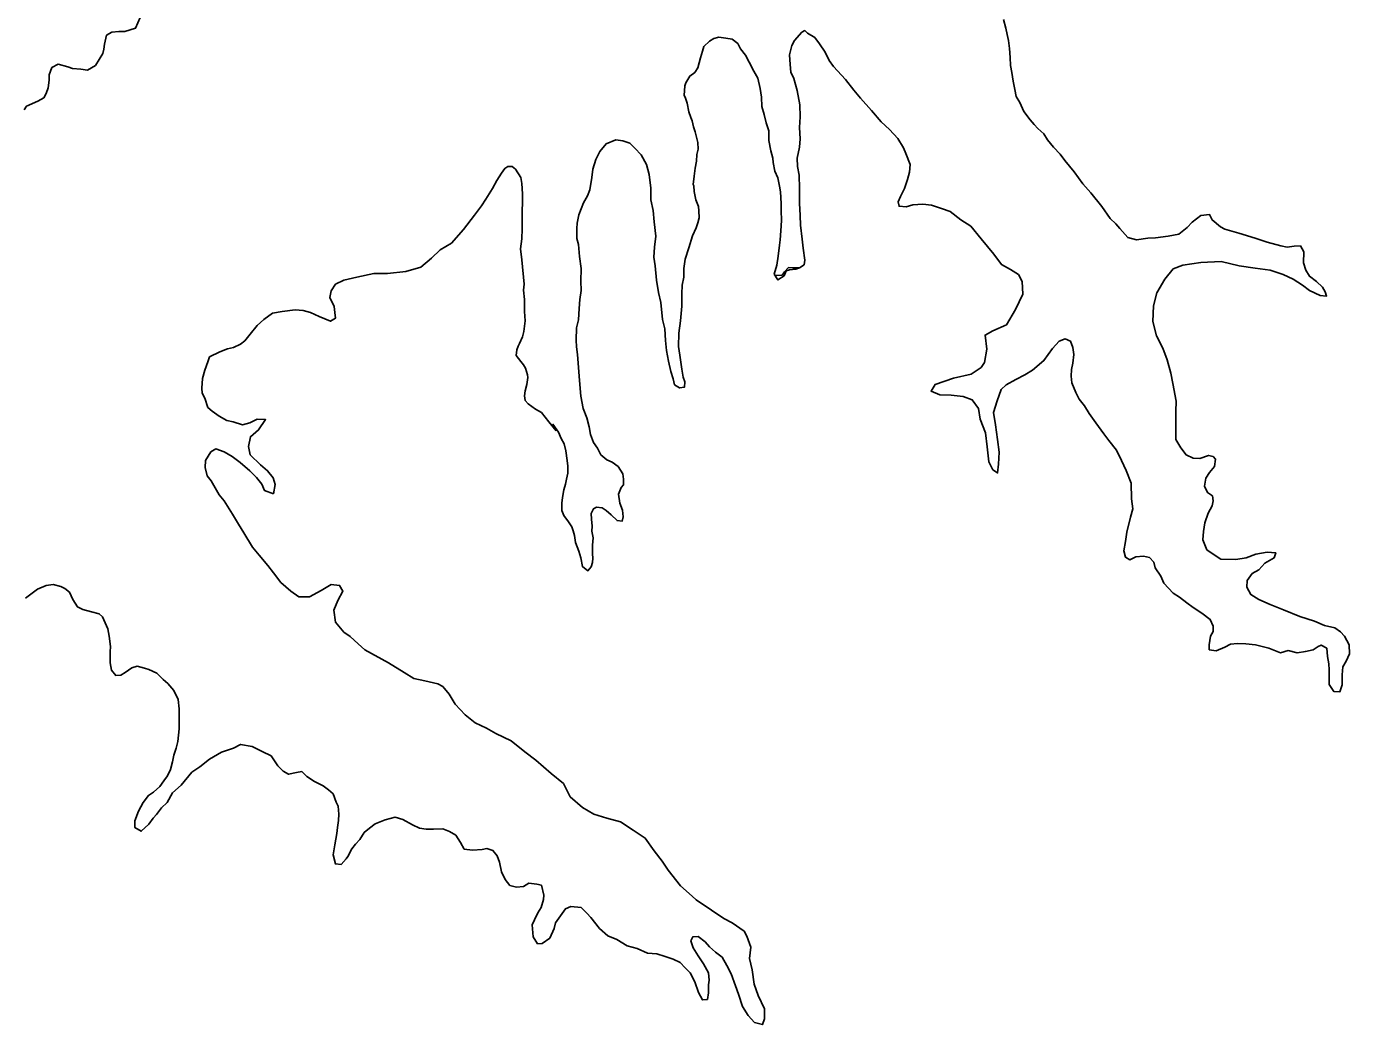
# Model space of a CAD drawing. Extents: x -83719 to 153526, y -11835 to 11446.
# Drawn here: x 5994.7 to 6100.5, y 1039.9 to 1119.7 of the extents above; entities that cross this region are included whole.
import ezdxf

# ---------------------------------------------------------------- set-up
doc = ezdxf.new("R2010")
doc.units = 0
doc.layers.add('Level 9', color=7, linetype='Continuous')

msp = doc.modelspace()

# ---------------------------------------------------------------- linework, layer by layer
at = {"layer": 'Level 9'}
for points in [[(5994.47, 1113.06), (5994.67, 1113.36), (5995.57, 1113.76), (5996.06, 1114.03), (5996.23, 1114.37), (5996.39, 1114.83), (5996.49, 1115.44), (5996.49, 1115.87), (5996.68, 1116.44), (5997.21, 1116.71), (5997.98, 1116.51), (5998.35, 1116.38), (5999.01, 1116.32), (5999.55, 1116.25), (6000.18, 1116.62), (6000.77, 1117.56), (6000.84, 1117.93), (6000.9, 1118.33), (6001.06, 1119.03), (6001.49, 1119.27), (6002.06, 1119.34), (6002.53, 1119.34), (6003.39, 1119.61), (6003.75, 1120.45)], [(6072.85, 1120.3), (6073.02, 1119.6), (6073.13, 1119.1), (6073.23, 1118.6), (6073.33, 1117.97), (6073.37, 1117.24), (6073.41, 1116.6), (6073.51, 1116.04), (6073.61, 1115.37), (6073.75, 1114.7), (6073.85, 1114.14), (6074.16, 1113.64), (6074.46, 1112.94), (6074.97, 1112.27), (6075.3, 1111.88), (6075.6, 1111.58), (6076.07, 1111.15), (6076.37, 1110.65), (6076.84, 1110.08), (6077.38, 1109.52), (6077.75, 1109.02), (6078.49, 1108.09), (6079.19, 1107.13), (6079.83, 1106.43), (6080.7, 1105.33), (6081.37, 1104.37), (6081.84, 1103.94), (6082.14, 1103.57), (6082.78, 1102.84), (6083.48, 1102.65), (6084.38, 1102.78), (6085.01, 1102.82), (6086.01, 1102.96), (6086.88, 1103.1), (6087.54, 1103.64), (6087.94, 1104.07), (6088.63, 1104.61), (6089.33, 1104.68), (6089.53, 1104.25), (6090.2, 1103.69), (6090.54, 1103.52), (6091.67, 1103.19), (6092.97, 1102.8), (6093.94, 1102.47), (6095.04, 1102.18), (6095.54, 1102.08), (6096.11, 1102.15), (6096.6, 1102.19), (6096.87, 1101.69), (6096.85, 1100.82), (6097.02, 1100.22), (6097.32, 1099.75), (6097.89, 1099.32), (6098.36, 1098.86), (6098.59, 1098.49), (6098.69, 1098.16), (6098.19, 1098.19), (6097.33, 1098.59), (6096.76, 1099.02), (6096.02, 1099.51), (6095.22, 1099.88), (6094.19, 1100.24), (6092.99, 1100.4), (6091.69, 1100.59), (6090.25, 1100.92), (6088.62, 1100.84), (6087.19, 1100.63), (6086.43, 1100.33), (6085.76, 1099.52), (6085.1, 1098.42), (6084.84, 1097.38), (6084.79, 1096.11), (6085.09, 1094.98), (6085.6, 1093.98), (6085.94, 1093.05), (6086.24, 1091.99), (6086.38, 1091.15), (6086.66, 1089.75), (6086.63, 1088.92), (6086.63, 1087.68), (6086.64, 1086.68), (6087.04, 1086.02), (6087.45, 1085.45), (6088.01, 1085.19), (6088.55, 1085.16), (6089.25, 1085.4), (6089.61, 1085.33), (6089.81, 1085.1), (6089.72, 1084.53), (6089.32, 1084.03), (6089.02, 1083.59), (6088.93, 1082.93), (6089.16, 1082.43), (6089.56, 1082.16), (6089.63, 1081.76), (6089.54, 1081.36)], [(6078.2, 1094.54), (6077.77, 1094.74), (6077.3, 1094.54), (6076.77, 1093.97), (6076.08, 1093), (6075.15, 1092.22), (6074.55, 1091.85), (6073.82, 1091.48), (6073.06, 1091.04), (6072.66, 1090.67), (6072.34, 1089.77), (6072.04, 1088.84), (6072.21, 1087.84), (6072.35, 1086.67), (6072.49, 1085.67), (6072.43, 1084.7), (6072.37, 1084), (6072, 1084.26), (6071.67, 1084.9), (6071.53, 1086.1), (6071.39, 1087.2), (6070.98, 1088.3), (6070.84, 1089.16), (6070.34, 1089.86), (6069.6, 1090.12), (6068.64, 1090.22), (6067.74, 1090.25), (6067.04, 1090.54), (6067.37, 1091.08), (6068.83, 1091.59), (6070.26, 1091.9), (6071.05, 1092.43), (6071.32, 1092.84), (6071.51, 1093.9), (6071.37, 1095.04), (6072, 1095.38), (6073.07, 1095.85), (6073.79, 1097.09), (6074.38, 1098.32), (6074.34, 1099.33), (6074.04, 1099.89), (6073.41, 1100.29), (6072.67, 1100.68), (6072.07, 1101.51), (6071.06, 1102.74), (6070.22, 1103.74), (6069.42, 1104.27), (6068.58, 1104.93), (6067.88, 1105.16), (6067.08, 1105.42), (6066.38, 1105.52), (6065.58, 1105.45), (6065.05, 1105.31), (6064.48, 1105.34), (6064.41, 1105.71), (6064.61, 1106.14), (6064.91, 1106.78), (6065.17, 1107.48), (6065.33, 1108.08), (6065.36, 1108.68), (6065.02, 1109.58), (6064.85, 1110.02), (6064.38, 1110.78), (6063.71, 1111.48), (6063.04, 1112.11), (6062.27, 1113), (6061.4, 1114), (6060.86, 1114.63), (6060.19, 1115.49), (6059.25, 1116.52), (6058.89, 1117.02), (6058.58, 1117.69), (6058.11, 1118.35), (6057.74, 1118.85), (6057.17, 1119.21), (6056.94, 1119.41), (6056.71, 1119.28), (6056.11, 1118.61), (6055.91, 1118.21), (6055.72, 1117.47), (6055.76, 1116.7), (6055.83, 1116.07), (6056.06, 1115.57), (6056.34, 1114.61), (6056.54, 1113.47), (6056.58, 1112.5), (6056.52, 1111.64), (6056.56, 1110.74), (6056.53, 1110.07), (6056.33, 1109.2), (6056.37, 1108.53), (6056.48, 1107.83), (6056.52, 1106.77), (6056.52, 1105.6), (6056.56, 1104.6), (6056.6, 1103.83), (6056.74, 1102.7), (6056.81, 1102), (6056.95, 1101.03), (6056.89, 1100.66), (6056.52, 1100.43)], [(6056.52, 1100.43), (6056.22, 1100.32), (6055.72, 1100.25), (6055.46, 1100.19), (6055.29, 1099.79), (6054.79, 1099.45), (6054.49, 1099.91), (6054.69, 1100.62), (6054.82, 1101.35), (6054.91, 1102.22), (6054.98, 1102.65), (6055.04, 1103.75), (6055.07, 1104.25), (6055.06, 1104.96), (6055.06, 1105.56), (6054.99, 1106.49), (6054.92, 1106.96), (6054.78, 1107.62), (6054.54, 1108.16), (6054.41, 1108.86), (6054.37, 1109.19), (6054.23, 1109.79), (6054.06, 1110.62), (6054.06, 1111.39), (6053.85, 1112.02), (6053.68, 1112.69), (6053.51, 1113.32), (6053.47, 1114.09), (6053.37, 1114.76), (6053.17, 1115.59), (6052.86, 1116.15), (6052.49, 1116.89), (6052.19, 1117.45), (6051.79, 1117.95), (6051.58, 1118.38), (6051.12, 1118.71), (6050.62, 1118.81), (6050.05, 1118.87), (6049.65, 1118.77), (6049.32, 1118.57), (6048.86, 1118.13), (6048.76, 1117.77), (6048.59, 1117.23), (6048.5, 1116.83), (6048.37, 1116.43), (6048.13, 1116.06), (6047.74, 1115.76), (6047.41, 1115.22), (6047.34, 1114.99), (6047.28, 1114.22), (6047.38, 1114.09), (6047.52, 1113.59), (6047.65, 1112.89), (6047.82, 1112.46), (6047.92, 1112.19), (6048.03, 1111.69), (6048.16, 1111.29), (6048.37, 1110.46), (6048.4, 1109.92), (6048.31, 1109.49), (6048.28, 1108.95), (6048.18, 1108.39), (6048.08, 1107.75), (6048.02, 1107.08), (6048.06, 1106.98), (6048.09, 1106.52), (6048.23, 1105.85), (6048.43, 1105.32), (6048.47, 1104.99), (6048.5, 1104.42), (6048.37, 1104.02), (6048.24, 1103.62), (6047.95, 1102.98), (6047.65, 1102.01), (6047.36, 1101.11), (6047.26, 1100.37), (6047.27, 1099.67), (6047.14, 1099.04), (6047.11, 1098.34), (6047.11, 1097.34), (6046.99, 1096.17), (6046.86, 1095.2), (6046.83, 1094.13), (6046.94, 1093.43), (6047.11, 1092.3), (6047.22, 1091.67), (6047.35, 1091.3), (6047.32, 1090.87), (6046.92, 1090.8), (6046.52, 1091.06), (6046.42, 1091.53), (6046.21, 1092.13), (6046.04, 1092.96), (6045.87, 1093.79), (6045.8, 1094.59), (6045.73, 1095.53), (6045.56, 1096.29), (6045.41, 1097.63), (6045.24, 1098.43), (6045.07, 1099.43), (6044.96, 1100.59)], [(6044.96, 1100.59), (6044.86, 1101.26), (6044.92, 1102.06), (6045.02, 1102.96), (6044.88, 1104.1), (6044.8, 1105), (6044.63, 1105.86), (6044.63, 1106.8), (6044.49, 1107.9), (6044.28, 1108.7), (6043.85, 1109.46), (6043.34, 1109.99), (6042.94, 1110.39), (6042.37, 1110.59), (6041.81, 1110.65), (6041.04, 1110.35), (6040.55, 1109.74), (6040.22, 1109.08), (6039.99, 1108.31), (6039.89, 1107.64), (6039.73, 1106.67), (6039.54, 1106.17), (6039.24, 1105.63), (6038.85, 1104.66), (6038.72, 1104), (6038.69, 1103.56), (6038.69, 1102.76), (6038.83, 1102.29), (6038.9, 1101.33), (6039.04, 1100.36), (6039.01, 1099.36), (6039.05, 1098.59), (6038.95, 1097.89), (6038.89, 1097.16), (6038.83, 1096.26), (6038.67, 1095.62), (6038.64, 1094.62), (6038.68, 1094.09), (6038.75, 1093.49), (6038.92, 1091.39), (6039.03, 1090.15), (6039.2, 1089.15), (6039.51, 1088.42), (6039.68, 1087.69), (6039.78, 1087.09), (6040.02, 1086.45), (6040.36, 1085.99), (6040.63, 1085.46), (6041.09, 1085.06), (6041.53, 1084.86), (6042, 1084.53), (6042.37, 1083.93), (6042.44, 1083.5), (6042.44, 1083.06), (6042.24, 1082.83), (6042.04, 1082.29), (6042.15, 1081.59), (6042.35, 1081.03), (6042.42, 1080.49), (6042.32, 1080.13), (6041.92, 1080.19), (6041.45, 1080.66), (6041.05, 1080.99), (6040.72, 1081.22), (6040.28, 1081.25), (6040.02, 1081.12), (6039.85, 1080.75), (6039.86, 1080.31), (6039.93, 1079.75), (6039.9, 1079.35), (6040, 1078.81), (6039.94, 1078.21), (6039.94, 1077.54), (6039.98, 1077.18), (6039.94, 1076.84), (6039.85, 1076.48), (6039.58, 1076.17), (6039.15, 1076.51), (6039.01, 1077.21), (6038.87, 1077.74), (6038.6, 1078.44), (6038.5, 1079), (6038.4, 1079.37), (6038.3, 1079.7), (6038.03, 1080.1), (6037.66, 1080.6), (6037.49, 1081), (6037.49, 1081.57), (6037.55, 1082.04), (6037.65, 1082.64), (6037.78, 1083.1), (6037.87, 1083.51), (6037.97, 1083.97), (6037.97, 1084.54), (6037.93, 1085.01), (6037.83, 1085.77), (6037.69, 1086.34), (6037.45, 1086.77), (6037.22, 1087.27), (6036.78, 1087.9), (6037.05, 1087.37)], [(6037.05, 1087.37), (6036.45, 1088.1), (6035.88, 1088.83), (6035.38, 1089.1), (6034.81, 1089.53), (6034.57, 1089.79), (6034.5, 1090.16), (6034.57, 1090.56), (6034.7, 1091.09), (6034.79, 1091.63), (6034.76, 1091.86), (6034.59, 1092.4), (6034.42, 1092.66), (6034.22, 1092.93), (6033.85, 1093.39), (6033.91, 1093.86), (6034.01, 1094.16), (6034.11, 1094.36), (6034.34, 1094.9), (6034.47, 1095.33), (6034.57, 1096.17), (6034.5, 1096.93), (6034.52, 1097.87), (6034.42, 1098.63), (6034.48, 1099.1), (6034.3, 1101.07), (6034.2, 1101.94), (6034.29, 1102.74), (6034.32, 1103.54), (6034.32, 1104.07), (6034.32, 1104.87), (6034.34, 1105.74), (6034.34, 1106.34), (6034.3, 1107.17), (6034.23, 1107.64), (6033.8, 1108.31), (6033.53, 1108.54), (6033.19, 1108.54), (6032.93, 1108.37), (6032.66, 1108), (6032.3, 1107.4), (6031.94, 1106.76), (6031.41, 1105.92), (6031.08, 1105.39), (6030.52, 1104.62), (6029.63, 1103.48), (6028.67, 1102.4), (6027.77, 1101.87), (6027.08, 1101.19), (6026.22, 1100.46), (6025.02, 1100.12), (6023.55, 1099.97), (6022.46, 1099.97), (6021.09, 1099.66), (6020.06, 1099.42), (6019.4, 1099.12), (6019.03, 1098.58), (6018.94, 1098.05), (6019.27, 1097.31), (6019.34, 1096.85), (6019.38, 1096.38), (6018.98, 1096.14), (6018.08, 1096.51), (6017.38, 1096.84), (6016.81, 1097), (6016.15, 1097.06), (6015.11, 1096.92), (6014.35, 1096.79), (6013.65, 1096.28), (6013.12, 1095.81), (6012.56, 1095.11), (6012.13, 1094.57), (6011.8, 1094.3), (6011.24, 1094.03), (6010.74, 1093.93), (6010.14, 1093.69), (6009.31, 1093.29), (6009.18, 1092.89), (6008.92, 1092.22), (6008.75, 1091.55), (6008.69, 1090.78), (6008.73, 1090.38), (6008.93, 1089.98), (6009.17, 1089.25), (6009.53, 1088.95), (6010.07, 1088.55), (6010.7, 1088.19), (6011.2, 1088.09), (6011.94, 1087.86), (6012.54, 1088), (6013.13, 1088.3), (6013.8, 1088.27), (6013.24, 1087.44), (6012.58, 1086.9), (6012.42, 1086.13), (6012.55, 1085.46), (6013.39, 1084.64), (6013.96, 1084.17), (6014.39, 1083.61), (6014.56, 1083.07), (6014.44, 1082.34)], [(6056.52, 1100.43), (6055.95, 1100.42), (6055.65, 1100.45), (6055.32, 1100.09), (6055.13, 1099.82), (6054.56, 1099.81)], [(6089.54, 1081.36), (6089.21, 1080.79), (6088.94, 1080.02), (6088.85, 1079.32), (6088.79, 1078.65), (6089.12, 1077.85), (6089.69, 1077.46), (6090.23, 1077.09), (6091.43, 1077.07), (6092.26, 1077.21), (6093.02, 1077.51), (6093.95, 1077.65), (6094.62, 1077.62), (6094.49, 1077.22), (6093.76, 1076.78), (6093.26, 1076.24), (6092.73, 1075.94), (6092.34, 1075.4), (6092.31, 1074.87), (6092.64, 1074.27), (6093.28, 1073.87), (6094.18, 1073.48), (6095.25, 1073.05), (6096.55, 1072.52), (6097.72, 1072.13), (6098.52, 1071.8), (6099.35, 1071.61), (6099.82, 1071.28), (6100.12, 1070.94), (6100.49, 1070.25), (6100.53, 1069.51), (6100.27, 1068.94), (6100, 1068.47), (6099.94, 1067.84), (6099.95, 1067.04), (6099.75, 1066.47), (6099.28, 1066.5), (6098.91, 1067.07), (6098.91, 1067.53), (6098.91, 1068.23), (6098.87, 1068.73), (6098.77, 1069.3), (6098.7, 1069.97), (6098.26, 1070.23), (6098.03, 1070.1), (6097.63, 1069.83), (6097, 1069.72), (6096.33, 1069.59), (6095.63, 1069.78), (6095, 1069.61), (6094.07, 1069.98), (6093, 1070.24), (6092.23, 1070.33), (6091.57, 1070.36), (6091, 1070.29), (6090.54, 1070.06), (6089.87, 1069.75), (6089.31, 1069.85), (6089.3, 1070.25), (6089.4, 1070.95), (6089.63, 1071.32), (6089.63, 1071.75), (6089.39, 1072.28), (6088.72, 1072.78), (6088.02, 1073.24), (6087.52, 1073.61), (6086.92, 1074.07), (6086.41, 1074.37), (6085.68, 1075.17), (6085.44, 1075.73), (6084.97, 1076.4), (6084.87, 1076.86), (6084.53, 1077.23), (6084.03, 1077.33), (6083.43, 1077.29), (6082.94, 1077.05), (6082.6, 1077.25), (6082.46, 1077.78), (6082.59, 1078.52), (6082.72, 1079.25), (6083.01, 1080.46), (6083.18, 1081.12), (6083.07, 1081.92), (6083.06, 1083.19), (6082.66, 1084.19), (6082.29, 1084.99), (6081.88, 1085.82), (6081.28, 1086.59), (6080.88, 1087.12), (6080.24, 1088.01), (6079.7, 1088.75), (6079.33, 1089.38), (6078.9, 1089.91), (6078.63, 1090.44), (6078.32, 1091.21), (6078.25, 1091.74), (6078.28, 1092.27), (6078.38, 1092.78), (6078.47, 1093.48), (6078.4, 1094.04), (6078.2, 1094.54)], [(6014.44, 1082.34), (6013.7, 1082.6), (6013.5, 1083.1), (6013.06, 1083.63), (6012.53, 1084.16), (6011.76, 1084.83), (6011.12, 1085.32), (6010.49, 1085.69), (6009.82, 1085.92), (6009.42, 1085.68), (6008.99, 1085.01), (6008.96, 1084.44), (6009.13, 1083.78), (6009.43, 1083.38), (6010.07, 1082.25), (6010.48, 1081.78), (6011.15, 1080.69), (6011.62, 1079.89), (6012.06, 1079.22), (6012.76, 1078.06), (6013.27, 1077.43), (6013.97, 1076.6), (6014.44, 1076), (6015.01, 1075.24), (6015.81, 1074.54), (6016.45, 1074.08), (6017.32, 1074.08), (6018.25, 1074.59), (6019.04, 1075.06), (6019.71, 1075), (6019.98, 1074.53), (6019.58, 1073.79), (6019.25, 1073.02), (6019.39, 1072.06), (6020.06, 1071.26), (6020.57, 1070.9), (6021.2, 1070.33), (6021.74, 1069.84)], [(6001.36, 1068.79), (6001.36, 1069.69), (6001.39, 1070.12), (6001.28, 1070.95), (6001.18, 1071.52), (6000.74, 1072.49), (6000.47, 1072.72), (5999.87, 1072.88), (5999.17, 1073.08), (5998.74, 1073.28), (5998.37, 1073.87), (5998.1, 1074.47), (5997.73, 1074.74), (5997.4, 1074.9), (5996.8, 1075.07), (5996.23, 1075), (5995.53, 1074.69), (5994.57, 1073.99)], [(6021.74, 1069.84), (6023.64, 1068.81), (6024.88, 1068.02), (6025.65, 1067.55), (6026.55, 1067.36), (6027.58, 1067.13), (6027.98, 1066.9), (6028.49, 1066.3), (6028.96, 1065.5), (6029.76, 1064.64), (6030.56, 1064.01), (6031.47, 1063.58), (6032.23, 1063.15), (6033.44, 1062.56), (6034.54, 1061.67), (6035.41, 1061), (6036.65, 1059.94), (6037.62, 1059.15), (6038.16, 1058.08), (6039.16, 1057.22), (6040.06, 1056.69), (6041.1, 1056.36), (6042.2, 1056.07), (6043.2, 1055.41), (6044.17, 1054.78), (6044.88, 1053.75), (6045.52, 1052.92), (6046.02, 1052.22), (6046.99, 1050.96), (6047.93, 1050.13), (6048.26, 1049.83), (6049.47, 1049), (6050.47, 1048.34), (6051.14, 1047.98), (6052.08, 1047.32), (6052.31, 1046.92), (6052.62, 1046.05), (6052.52, 1045.15), (6052.73, 1044.22), (6052.9, 1043.09), (6053.21, 1042.19), (6053.71, 1041.12), (6053.72, 1040.32), (6053.55, 1039.85), (6052.92, 1040.02), (6052.42, 1040.58), (6051.95, 1041.31), (6051.64, 1042.28), (6051.4, 1042.94), (6051.06, 1043.91), (6050.69, 1044.57), (6050.32, 1045.24), (6049.79, 1045.64), (6049.32, 1046.07), (6048.98, 1046.47), (6048.42, 1046.9), (6047.98, 1046.86), (6047.82, 1046.56), (6048.02, 1045.99), (6048.42, 1045.36), (6048.83, 1044.7), (6049.23, 1044), (6049.3, 1043.4), (6049.24, 1043.03), (6049.24, 1042.4), (6049.15, 1041.86), (6048.75, 1041.83), (6048.44, 1042.43), (6048.14, 1043.26), (6047.77, 1043.99), (6047.36, 1044.39), (6046.96, 1044.82), (6046.4, 1045.08), (6045.76, 1045.31), (6045.09, 1045.51), (6044.36, 1045.57), (6043.53, 1045.94), (6042.73, 1046.16), (6041.89, 1046.66), (6041.19, 1046.96), (6040.52, 1047.55), (6039.81, 1048.42), (6039.51, 1048.78), (6039.04, 1049.21), (6038.21, 1049.31), (6037.78, 1049.11), (6037.52, 1048.74), (6036.99, 1048), (6036.89, 1047.53), (6036.53, 1046.76), (6035.93, 1046.33), (6035.56, 1046.32), (6035.2, 1046.86), (6035.12, 1047.82), (6035.32, 1048.22), (6035.58, 1048.79), (6035.85, 1049.23), (6036.04, 1049.86), (6036.07, 1050.2), (6035.87, 1051), (6035.5, 1051.09)], [(6035.5, 1051.09), (6034.87, 1051.16), (6034.44, 1050.89), (6033.87, 1050.85), (6033.34, 1050.98), (6032.97, 1051.45), (6032.67, 1052.08), (6032.5, 1052.85), (6032.33, 1053.35), (6031.99, 1053.78), (6031.49, 1053.94), (6031.12, 1053.87), (6030.36, 1053.8), (6029.69, 1053.9), (6029.39, 1054.43), (6029.02, 1055), (6028.52, 1055.29), (6027.98, 1055.52), (6027.22, 1055.49), (6026.65, 1055.48), (6026.12, 1055.58), (6025.55, 1055.84), (6024.78, 1056.27), (6024.15, 1056.44), (6023.35, 1056.23), (6022.55, 1055.93), (6022.12, 1055.56), (6021.69, 1055.22), (6021.33, 1054.65), (6021, 1054.28), (6020.7, 1053.91), (6020.37, 1053.31), (6020.24, 1053.11), (6019.84, 1052.67), (6019.38, 1052.71), (6019.2, 1053.44), (6019.33, 1054.24), (6019.49, 1055.14), (6019.56, 1055.61), (6019.62, 1056.18), (6019.65, 1056.68), (6019.61, 1057.34), (6019.45, 1057.64), (6019.21, 1058.31), (6018.84, 1058.64), (6018.41, 1058.97), (6017.7, 1059.3), (6017.1, 1059.7), (6016.7, 1060.1), (6016.27, 1060.03), (6015.64, 1059.89), (6015.2, 1060.12), (6014.77, 1060.55), (6014.23, 1061.35), (6013.53, 1061.71), (6012.73, 1062.11), (6011.79, 1062.27), (6011.23, 1061.97), (6010.26, 1061.66), (6009.3, 1061.09), (6008.54, 1060.49), (6007.88, 1060.05), (6007.05, 1059.01), (6006.35, 1058.4), (6005.93, 1057.63), (6005.46, 1057.2), (6005.07, 1056.66), (6004.8, 1056.36), (6004.44, 1055.89), (6003.84, 1055.32), (6003.34, 1055.62), (6003.34, 1056.15), (6003.63, 1056.92), (6003.99, 1057.62), (6004.42, 1058.19), (6004.82, 1058.46), (6005.32, 1058.9), (6005.65, 1059.37), (6005.95, 1059.77), (6006.18, 1060.27), (6006.34, 1060.87), (6006.44, 1061.41), (6006.63, 1061.98), (6006.76, 1062.51), (6006.89, 1063.51), (6006.89, 1064.11), (6006.88, 1065.11), (6006.81, 1065.88), (6006.44, 1066.58), (6005.97, 1067.14), (6005.6, 1067.48), (6005.1, 1067.97), (6004.46, 1068.27), (6004.1, 1068.37), (6003.53, 1068.53), (6003.1, 1068.4), (6002.57, 1068.03), (6002.2, 1067.82), (6001.8, 1067.79), (6001.47, 1068.22), (6001.36, 1068.79)]]:
    msp.add_lwpolyline(points, dxfattribs=at)

doc.saveas('drawing.dxf')
